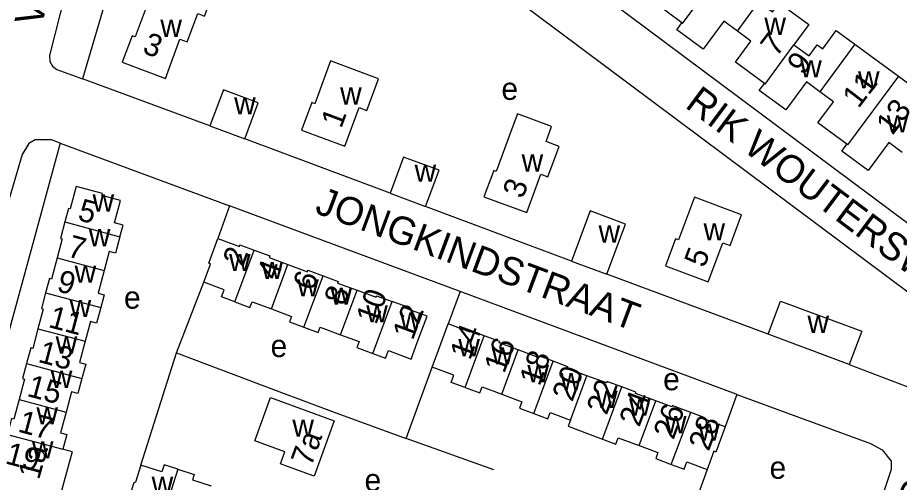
# Model space of a CAD drawing. Extents: x 162804 to 165059, y 381530 to 382901.
# Drawn here: x 163766.6 to 163924.4, y 382025.5 to 382108.7 of the extents above; entities that cross this region are included whole.
import ezdxf

# ---------------------------------------------------------------- set-up
doc = ezdxf.new("R2010")
doc.units = 0
for name, color, linetype in [('BLT_Basislijn', 7, 'Continuous'), ('BLT_Bebouwing', 7, 'Continuous'), ('BLT_Centroide', 7, 'Continuous'), ('BLT_Huisnummer', 7, 'Continuous'), ('BLT_Huisnummer_ tussenligend', 7, 'Continuous'), ('BLT_Huisnummer_reeks', 7, 'Continuous'), ('BLT_Onderverdeling_panden', 7, 'Continuous'), ('BLT_Straatnaam', 7, 'Continuous')]:
    doc.layers.add(name, color=color, linetype=linetype)

msp = doc.modelspace()

# ---------------------------------------------------------------- linework, layer by layer
at = {"layer": 'BLT_Basislijn'}
for p, q in [((163786.59, 382126.29), (163778.2, 382097.72)), ((163801.02, 382089.3), (163778.2, 382097.72)), ((163833.24, 382077.23), (163807.28, 382086.97)), ((163804.51, 382074.99), (163802.45, 382069.16)), ((163845.77, 382059.67), (163804.51, 382074.99)), ((163865.72, 382065.08), (163839.59, 382074.86)), ((163900.88, 382051.99), (163872.01, 382062.74)), ((163795.05, 382048.66), (163799.93, 382061.3)), ((163845.77, 382059.67), (163843.65, 382053.85)), ((163788.66, 382028.58), (163795.05, 382048.66)), ((163836.12, 382033.36), (163840.78, 382046.13)), ((163895.27, 382041.25), (163893.19, 382035.41)), ((163851.78, 382027.74), (163836.12, 382033.36)), ((163889.95, 382027.81), (163885.4, 382015.06))]:
    msp.add_line(p, q, dxfattribs=at)
for points in [[(163787.62, 382162.32), (163781.84, 382139.54), (163772.29, 382101.89), (163772.36, 382100.8), (163772.84, 382099.95), (163773.63, 382099.4), (163778.2, 382097.72)], [(163915.4, 382046.58), (163929.16, 382041.32), (163929.98, 382041.14), (163930.83, 382041.26), (163931.5, 382041.58), (163931.96, 382041.99), (163932.39, 382042.66), (163935.5, 382049.87), (163935.74, 382050.87), (163935.68, 382051.49), (163935.36, 382052.23), (163934.83, 382052.85), (163850.87, 382115.63), (163850.01, 382116.38), (163849.32, 382117.21), (163848.78, 382118.13), (163848.37, 382119.03), (163848.07, 382120.09), (163847.96, 382120.7), (163847.96, 382121.67)], [(163859.34, 382121.57), (163925.88, 382071.87)], [(163774.23, 382086.18), (163772.68, 382086.81), (163769.76, 382086.8), (163768.64, 382086.12), (163767.4, 382084.18), (163752.59, 382033.71), (163751.69, 382031.38), (163751.79, 382028.67), (163753.05, 382027.36), (163757.95, 382025.58)], [(163774.23, 382086.18), (163761.54, 382039.78), (163757.95, 382025.58)], [(163774.23, 382086.18), (163804.05, 382075.16), (163804.51, 382074.99)], [(163895.27, 382041.25), (163895.18, 382041.28), (163845.77, 382059.67)], [(163795.05, 382048.66), (163812.84, 382041.91), (163823.74, 382037.89), (163836.12, 382033.36)], [(163895.27, 382041.25), (163919.18, 382032.47), (163921.29, 382031.34), (163922.89, 382029.32), (163922.89, 382027.79), (163921.5, 382023.71), (163904.43, 381982.26), (163903.05, 381980.43), (163901.73, 381980.07), (163898.05, 381980.49), (163890.47, 381982.59), (163875.33, 381987.49)]]:
    msp.add_lwpolyline(points, dxfattribs=at)
at = {"layer": 'BLT_Bebouwing'}
for p, q in [((163895.39, 382106.24), (163892.97, 382108.02)), ((163897.8, 382104.46), (163895.39, 382106.24)), ((163895.02, 382100.68), (163897.8, 382104.46)), ((163905.48, 382103.8), (163908.19, 382101.8)), ((163908.19, 382101.8), (163909.67, 382103.81)), ((163916.39, 382103.91), (163924.2, 382098.16)), ((163910.13, 382095.39), (163907.72, 382097.17)), ((163912.54, 382093.61), (163910.13, 382095.39)), ((163909.76, 382089.83), (163912.54, 382093.61)), ((163801.02, 382089.3), (163807.28, 382086.97)), ((163924.87, 382084.54), (163922.46, 382086.32)), ((163833.24, 382077.23), (163839.59, 382074.86)), ((163865.72, 382065.08), (163872.01, 382062.74)), ((163915.4, 382046.58), (163900.88, 382051.99)), ((163809.05, 382032.91), (163811.87, 382040.66)), ((163811.87, 382040.66), (163823.25, 382036.52)), ((163823.25, 382036.52), (163819.65, 382026.63)), ((163776.38, 382030.96), (163774.7, 382031.41)), ((163814.42, 382030.96), (163809.05, 382032.91)), ((163776.38, 382030.96), (163773.43, 382020.19)), ((163813.64, 382028.82), (163814.42, 382030.96)), ((163814.9, 382028.36), (163813.64, 382028.82)), ((163819.65, 382026.63), (163814.9, 382028.36))]:
    msp.add_line(p, q, dxfattribs=at)
for points in [[(163792.31, 382119.62), (163789.68, 382112.69), (163790.32, 382112.45), (163787.63, 382105.22), (163787.09, 382105.42), (163785.32, 382100.68), (163793.05, 382097.79)], [(163793.05, 382097.79), (163795.65, 382104.78), (163796.94, 382104.3), (163798.83, 382109.4), (163800.02, 382108.95), (163802.58, 382115.75), (163792.31, 382119.62)], [(163885.44, 382107.71), (163880.28, 382111.53)], [(163899.24, 382111.48), (163901.64, 382109.72), (163902.82, 382111.33), (163908.14, 382107.42), (163905.48, 382103.8)], [(163892.97, 382108.02), (163889.28, 382103), (163884.54, 382106.46)], [(163884.54, 382106.46), (163885.44, 382107.71)], [(163909.67, 382103.81), (163910.66, 382103.09), (163913.06, 382106.35), (163916.39, 382103.91)], [(163825.12, 382085.67), (163827.69, 382092.57), (163829.08, 382092.05), (163831.18, 382097.7), (163822.59, 382100.9), (163819.75, 382093.26), (163819.23, 382093.45), (163817.4, 382088.54), (163825.12, 382085.67)], [(163900.2, 382096.86), (163895.02, 382100.68)], [(163924.2, 382098.16), (163931.16, 382093.04), (163928.75, 382089.79)], [(163907.72, 382097.17), (163904.02, 382092.14), (163899.3, 382095.62)], [(163899.3, 382095.62), (163900.2, 382096.86)], [(163807.28, 382086.97), (163809.67, 382093.39), (163803.41, 382095.71), (163801.02, 382089.3)], [(163857.68, 382073.77), (163860.24, 382080.64), (163861.46, 382080.18), (163863.49, 382085.62), (163861.15, 382086.49), (163862.14, 382089.15), (163856.02, 382091.43), (163855.03, 382088.77), (163852.19, 382081.13), (163851.78, 382081.29), (163850.04, 382076.62), (163857.68, 382073.77)], [(163914.94, 382086.01), (163909.76, 382089.83)], [(163922.46, 382086.32), (163918.77, 382081.29), (163914.04, 382084.77)], [(163914.04, 382084.77), (163914.94, 382086.01)], [(163839.59, 382074.86), (163842.01, 382081.34), (163835.65, 382083.71), (163833.24, 382077.23)], [(163784.91, 382069.45), (163785.46, 382071.51), (163783.94, 382071.91), (163785.01, 382075.92), (163781.69, 382076.81), (163781.79, 382077.18), (163777.09, 382078.44), (163776.02, 382074.42), (163775.69, 382074.51), (163775.04, 382072.09)], [(163890.17, 382061.38), (163892.76, 382068.35), (163894.07, 382067.86), (163896.12, 382073.38), (163887.68, 382076.52), (163884.83, 382068.87), (163884.29, 382069.07), (163882.49, 382064.24), (163890.17, 382061.38)], [(163872.01, 382062.74), (163875.35, 382071.72), (163869.06, 382074.06), (163865.72, 382065.08)], [(163775.04, 382072.09), (163774.26, 382069.16), (163774.59, 382069.08), (163773.67, 382065.67)], [(163784.91, 382069.45), (163784.12, 382066.5), (163783.01, 382066.8), (163782.1, 382063.41)], [(163799.93, 382061.3), (163801.14, 382064.57), (163800.79, 382064.7), (163802.45, 382069.16)], [(163802.45, 382069.16), (163806.29, 382067.73), (163806.39, 382068), (163808.9, 382067.07)], [(163808.9, 382067.07), (163811.7, 382066.03), (163811.59, 382065.74), (163814.97, 382064.48)], [(163773.67, 382065.67), (163772.66, 382061.86), (163772.29, 382061.96), (163771.61, 382059.42)], [(163782.1, 382063.41), (163781.02, 382059.35), (163782.09, 382059.06), (163781.48, 382056.78)], [(163814.97, 382064.48), (163818.45, 382063.19), (163818.55, 382063.44), (163821.25, 382062.43)], [(163821.25, 382062.43), (163823.95, 382061.43), (163823.85, 382061.17), (163827.33, 382059.87)], [(163805.46, 382057.81), (163803.09, 382058.69), (163803.56, 382059.96), (163799.93, 382061.3)], [(163827.33, 382059.87), (163830.73, 382058.61), (163830.83, 382058.88), (163833.61, 382057.85)], [(163771.61, 382059.42), (163770.86, 382056.61), (163771.2, 382056.52), (163770.25, 382052.99)], [(163781.48, 382056.78), (163780.73, 382053.97), (163779.64, 382054.27), (163778.69, 382050.74)], [(163805.46, 382057.81), (163808.16, 382056.81), (163808.54, 382057.82), (163812.01, 382056.53)], [(163830.16, 382048.57), (163832.43, 382047.73), (163832.93, 382049.08), (163837, 382047.56), (163838.11, 382050.53), (163839.85, 382055.22), (163835.96, 382056.67), (163836.06, 382056.94), (163833.61, 382057.85)], [(163900.88, 382051.99), (163903.09, 382057.93), (163917.62, 382052.53), (163915.4, 382046.58)], [(163812.01, 382056.53), (163815.63, 382055.18), (163815.27, 382054.2), (163817.83, 382053.24)], [(163840.78, 382046.13), (163841.9, 382049.16), (163843.65, 382053.85)], [(163850.09, 382051.73), (163847.66, 382052.63), (163847.57, 382052.39), (163843.65, 382053.85)], [(163770.25, 382052.99), (163769.31, 382049.46), (163768.97, 382049.55), (163768.22, 382046.74)], [(163817.83, 382053.24), (163820.4, 382052.29), (163820.76, 382053.26), (163824.37, 382051.91)], [(163824.37, 382051.91), (163827.68, 382050.68), (163827.29, 382049.64), (163830.16, 382048.57)], [(163778.69, 382050.74), (163777.67, 382046.93), (163778.78, 382046.63), (163778.1, 382044.09)], [(163856.16, 382049.2), (163852.78, 382050.46), (163852.87, 382050.7), (163850.09, 382051.73)], [(163862.4, 382047.16), (163859.85, 382048.11), (163859.75, 382047.87), (163856.16, 382049.2)], [(163868.45, 382044.58), (163864.96, 382045.88), (163865.07, 382046.17), (163862.4, 382047.16)], [(163768.22, 382046.74), (163767.5, 382044.06), (163767.84, 382043.97), (163766.86, 382040.31)], [(163846.65, 382042.47), (163844.19, 382043.39), (163844.66, 382044.68), (163840.78, 382046.13)], [(163778.1, 382044.09), (163777.38, 382041.38), (163776.25, 382041.68), (163775.28, 382038.05)], [(163874.7, 382042.57), (163872.04, 382043.56), (163871.94, 382043.29), (163868.45, 382044.58)], [(163846.65, 382042.47), (163849.29, 382041.49), (163849.69, 382042.58), (163853.21, 382041.27)], [(163880.78, 382040.07), (163877.14, 382041.42), (163877.22, 382041.63), (163874.7, 382042.57)], [(163853.21, 382041.27), (163856.81, 382039.93), (163856.38, 382038.78), (163858.93, 382037.83)], [(163766.86, 382040.31), (163765.92, 382036.81), (163765.54, 382036.91), (163764.78, 382034.07)], [(163887.02, 382038), (163883.72, 382039.23), (163883.63, 382039.01), (163880.78, 382040.07)], [(163775.28, 382038.05), (163774.3, 382034.38), (163775.41, 382034.08), (163774.7, 382031.41)], [(163858.93, 382037.83), (163861.49, 382036.88), (163861.89, 382037.97), (163865.49, 382036.63)], [(163893.19, 382035.41), (163889.33, 382036.85), (163889.42, 382037.11), (163887.02, 382038)], [(163865.49, 382036.63), (163865.08, 382035.54), (163868.54, 382034.26), (163871.24, 382033.25)], [(163893.19, 382035.41), (163891.53, 382030.93), (163891.16, 382031.07), (163889.95, 382027.81)], [(163871.24, 382033.25), (163873.63, 382032.36), (163874.05, 382033.48), (163877.8, 382032.08)], [(163877.8, 382032.08), (163881.17, 382030.83), (163880.76, 382029.74), (163883.55, 382028.7)], [(163788.66, 382028.58), (163787.68, 382025.51), (163787.37, 382025.44), (163785.89, 382020.81)], [(163795.26, 382027.84), (163792.85, 382028.62), (163792.43, 382027.37), (163788.66, 382028.58)], [(163883.55, 382028.7), (163885.84, 382027.86), (163886.32, 382029.16), (163889.95, 382027.81)], [(163795.26, 382027.84), (163798.17, 382026.91), (163797.87, 382025.98), (163801.24, 382024.89)]]:
    msp.add_lwpolyline(points, dxfattribs=at)
at = {"layer": 'BLT_Onderverdeling_panden'}
for p, q in [((163895.39, 382106.24), (163899.24, 382111.48)), ((163916.39, 382103.91), (163910.13, 382095.39)), ((163775.04, 382072.09), (163784.91, 382069.45)), ((163805.46, 382057.81), (163808.9, 382067.07)), ((163773.67, 382065.67), (163782.1, 382063.41)), ((163812.01, 382056.53), (163814.97, 382064.48)), ((163817.83, 382053.24), (163821.25, 382062.43)), ((163824.37, 382051.91), (163827.33, 382059.87)), ((163771.61, 382059.42), (163781.48, 382056.78)), ((163830.16, 382048.57), (163833.61, 382057.85)), ((163770.25, 382052.99), (163778.69, 382050.74)), ((163846.65, 382042.47), (163850.09, 382051.73)), ((163853.21, 382041.27), (163856.16, 382049.2)), ((163858.93, 382037.83), (163862.4, 382047.16)), ((163768.22, 382046.74), (163778.1, 382044.09)), ((163865.49, 382036.63), (163868.45, 382044.58)), ((163871.24, 382033.25), (163874.7, 382042.57)), ((163766.86, 382040.31), (163775.28, 382038.05)), ((163877.8, 382032.08), (163880.78, 382040.07)), ((163883.55, 382028.7), (163887.02, 382038)), ((163764.78, 382034.07), (163774.7, 382031.41)), ((163795.26, 382027.84), (163792.22, 382018.35))]:
    msp.add_line(p, q, dxfattribs=at)
for points in [[(163885.44, 382107.71), (163885.56, 382107.62), (163893.17, 382117.94)], [(163900.2, 382096.86), (163900.33, 382096.77), (163905.48, 382103.8)], [(163924.2, 382098.16), (163915.06, 382085.92), (163914.94, 382086.01)]]:
    msp.add_lwpolyline(points, dxfattribs=at)

# ---------------------------------------------------------------- texts
at = {"layer": 'BLT_Centroide'}
for s, p in [('w', (163792.14, 382105.2)), ('w', (163900.2, 382105.56)), ('w', (163906.62, 382097.97)), ('w', (163916.95, 382095.98)), ('w', (163824.3, 382093.11)), ('e', (163853.16, 382093.94)), ('w', (163805.34, 382091.34)), ('w', (163922.1, 382088.12)), ('w', (163856.77, 382081.12)), ('w', (163837.62, 382079.28)), ('w', (163780.01, 382073.94)), ('w', (163779.34, 382067.75)), ('w', (163870.53, 382068.41)), ('w', (163889.31, 382068.8)), ('w', (163804.42, 382063.31)), ('w', (163810.22, 382061.88)), ('w', (163776.8, 382061.22)), ('w', (163816.62, 382058.78)), ('w', (163822.58, 382057.27)), ('e', (163785.64, 382056.58)), ('w', (163775.91, 382055.06)), ('w', (163828.98, 382054.12)), ('w', (163835, 382052.83)), ('w', (163907.91, 382052.25)), ('w', (163773.41, 382048.53)), ('e', (163811.86, 382047.92)), ('w', (163845.44, 382048.06)), ('w', (163851.41, 382046.59)), ('w', (163857.8, 382043.42)), ('w', (163772.53, 382042.41)), ('w', (163863.69, 382042)), ('e', (163882.09, 382041.98)), ('w', (163870.09, 382038.83)), ('w', (163876, 382037.42)), ('w', (163769.97, 382035.88)), ('w', (163815.76, 382033.66)), ('w', (163882.41, 382034.3)), ('w', (163888.38, 382032.95)), ('w', (163769.16, 382029.78)), ('e', (163901.13, 382026.14)), ('e', (163828.67, 382023.92)), ('w', (163790.58, 382023.42))]:
    msp.add_text(s, height=4, dxfattribs=at).set_placement(p)
at = {"layer": 'BLT_Huisnummer'}
for s, rotation, p in [('3', 339.5439, (163788.76, 382102.41)), ('7', 52.6016, (163902.36, 382101.48)), ('11', 52.588, (163917.04, 382092.28)), ('1', 69.5779, (163824.5, 382088.7)), ('3', 69.5721, (163857, 382076.1)), ('5', 345.0252, (163777.18, 382072.47)), ('2', 69.6098, (163806.92, 382063.9)), ('5', 69.5784, (163889.48, 382063.75)), ('9', 345.022, (163773.43, 382059.75)), ('6', 69.6098, (163819.46, 382059.6)), ('12', 69.6076, (163837.3, 382050.79)), ('14', 69.6033, (163847.55, 382047.22)), ('13', 345.017, (163770.1, 382047.09)), ('18', 69.6111, (163859.97, 382042.57)), ('22', 69.6005, (163871.99, 382037.39)), ('28', 69.6056, (163890.25, 382030.92)), ('7a', 70.009, (163819.13, 382028.18))]:
    msp.add_text(s, height=4, rotation=rotation, dxfattribs=at).set_placement(p)
at = {"layer": 'BLT_Huisnummer_ tussenligend'}
for s, rotation, p in [('9', 52.5963, (163907.12, 382098.2)), ('13', 52.5963, (163923.06, 382087.4)), ('7', 345.0252, (163775.31, 382065.97)), ('4', 69.6098, (163813.02, 382061.5)), ('8', 69.6098, (163825.05, 382056.95)), ('10', 69.6098, (163830.75, 382053.57)), ('11', 345.022, (163771.94, 382053.32)), ('16', 69.6033, (163853.65, 382044.84)), ('20', 69.6111, (163865.84, 382039.77)), ('15', 345.017, (163768.11, 382040.98)), ('24', 69.6005, (163877.83, 382035.25)), ('26', 69.6005, (163883.94, 382032.99)), ('17', 345.017, (163766.5, 382034.61))]:
    msp.add_text(s, height=4, rotation=rotation, dxfattribs=at).set_placement(p)
at = {"layer": 'BLT_Huisnummer_reeks'}
for s, rotation, p in [('19', 345.0259, (163764.21, 382028.93)), ('1a', 74.221, (163770.43, 382025.84))]:
    msp.add_text(s, height=4, rotation=rotation, dxfattribs=at).set_placement(p)
at = {"layer": 'BLT_Straatnaam'}
for s, height, rotation, p in [('VAN RENESSEWEG', 5, 76.4414, (163770.87, 382106.84)), ('RIK WOUTERSWEG', 5, 323.1711, (163885.82, 382092.71)), ('JONGKINDSTRAAT', 4.9999, 339.5858, (163819.58, 382073.79)), ('JAN SLUYTERSWEG', 5, 67.4526, (163912.79, 381982.83))]:
    msp.add_text(s, height=height, rotation=rotation, dxfattribs=at).set_placement(p)

doc.saveas('drawing.dxf')
